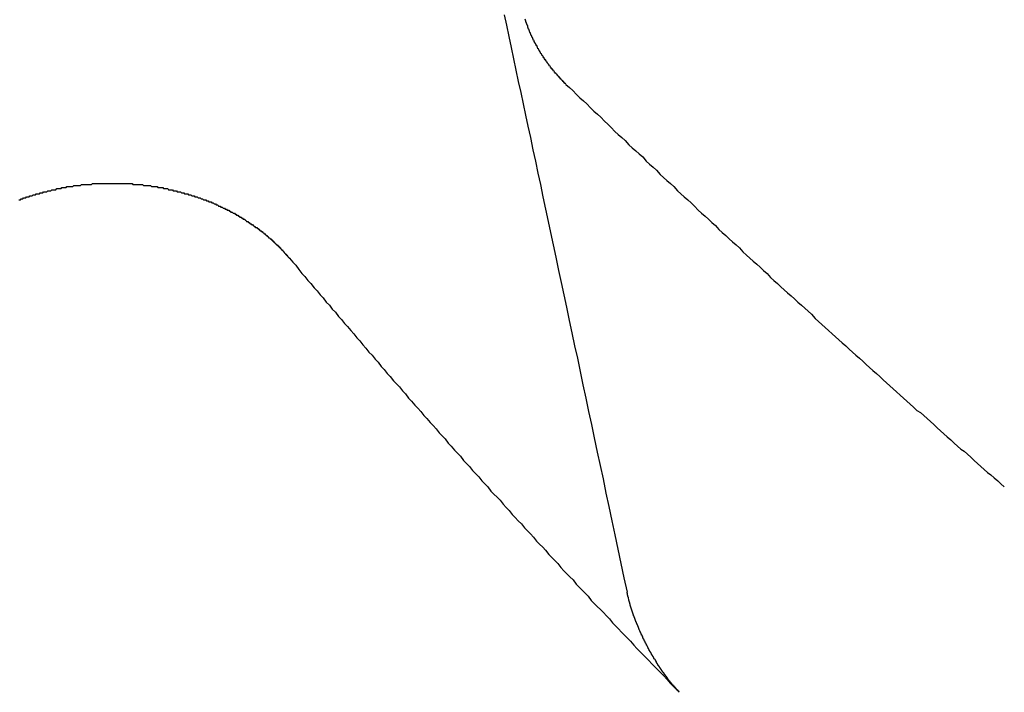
# Model space of a CAD drawing. Extents: x 1107 to 4046, y 937 to 3355.
# Tile 588 of 656: x 2210.379 to 2211.343, y 2683.953 to 2684.612. Entities that reach past the tile are written whole.
import ezdxf

# ---------------------------------------------------------------- set-up
doc = ezdxf.new("R2010")
doc.units = 0
doc.layers.add('KF_VIDA_L___C_REAR', color=7, linetype='CONTINUOUS')

# ---------------------------------------------------------------- blocks, each defined once
blk = doc.blocks.new('KF_VIDA_L___C_REAR')
at = {"layer": 'KF_VIDA_L___C_REAR'}
for points in [[(23.8744, 995.403, 0), (23.8767, 995.393, 0), (23.879, 995.382, 0), (23.8813, 995.371, 0), (23.8836, 995.36, 0), (23.8859, 995.349, 0), (23.8882, 995.338, 0), (23.8906, 995.327, 0), (23.893, 995.316, 0), (23.8953, 995.305, 0), (23.8977, 995.294, 0), (23.9001, 995.283, 0), (23.9026, 995.271, 0), (23.905, 995.26, 0), (23.9074, 995.248, 0), (23.9099, 995.237, 0), (23.9124, 995.225, 0), (23.9149, 995.213, 0), (23.9174, 995.201, 0), (23.9199, 995.19, 0), (23.9225, 995.178, 0), (23.925, 995.166, 0), (23.9276, 995.153, 0), (23.9302, 995.141, 0), (23.9328, 995.129, 0), (23.9354, 995.117, 0), (23.9381, 995.104, 0), (23.9407, 995.092, 0), (23.9434, 995.079, 0), (23.9461, 995.067, 0), (23.9488, 995.054, 0), (23.9515, 995.041, 0), (23.9543, 995.028, 0), (23.9571, 995.015, 0), (23.9598, 995.002, 0), (23.9626, 994.989, 0), (23.9655, 994.975, 0), (23.9683, 994.962, 0), (23.9712, 994.949, 0), (23.974, 994.935, 0), (23.9769, 994.922, 0), (23.9798, 994.908, 0), (23.9828, 994.894, 0), (23.9857, 994.88, 0), (23.9887, 994.866, 0), (23.9917, 994.852, 0), (23.9947, 994.838, 0)], [(23.9349, 995.335, 0), (23.9343, 995.336, 0), (23.9337, 995.336, 0), (23.9332, 995.337, 0), (23.9326, 995.338, 0), (23.932, 995.338, 0), (23.9315, 995.339, 0), (23.9309, 995.339, 0), (23.9303, 995.34, 0), (23.9298, 995.34, 0), (23.9292, 995.341, 0), (23.9287, 995.342, 0), (23.9281, 995.342, 0), (23.9276, 995.343, 0), (23.927, 995.343, 0), (23.9265, 995.344, 0), (23.926, 995.345, 0), (23.9254, 995.345, 0), (23.9249, 995.346, 0), (23.9244, 995.346, 0), (23.9238, 995.347, 0), (23.9233, 995.348, 0), (23.9228, 995.348, 0), (23.9223, 995.349, 0), (23.9218, 995.35, 0), (23.9213, 995.35, 0), (23.9208, 995.351, 0), (23.9203, 995.351, 0), (23.9197, 995.352, 0), (23.9193, 995.353, 0), (23.9188, 995.353, 0), (23.9183, 995.354, 0), (23.9178, 995.355, 0), (23.9173, 995.355, 0), (23.9168, 995.356, 0), (23.9163, 995.357, 0), (23.9158, 995.357, 0), (23.9154, 995.358, 0), (23.9149, 995.359, 0), (23.9144, 995.359, 0), (23.914, 995.36, 0), (23.9135, 995.361, 0), (23.9131, 995.361, 0), (23.9126, 995.362, 0), (23.9122, 995.363, 0), (23.9117, 995.363, 0), (23.9113, 995.364, 0), (23.9108, 995.365, 0), (23.9104, 995.365, 0), (23.91, 995.366, 0), (23.9095, 995.367, 0), (23.9091, 995.368, 0), (23.9087, 995.368, 0), (23.9083, 995.369, 0), (23.9079, 995.37, 0), (23.9075, 995.37, 0), (23.9071, 995.371, 0), (23.9066, 995.372, 0), (23.9063, 995.373, 0), (23.9059, 995.373, 0), (23.9055, 995.374, 0), (23.9051, 995.375, 0), (23.9047, 995.375, 0), (23.9043, 995.376, 0), (23.9039, 995.377, 0), (23.9036, 995.378, 0), (23.9032, 995.378, 0), (23.9029, 995.379, 0), (23.9025, 995.38, 0), (23.9021, 995.381, 0), (23.9018, 995.381, 0), (23.9014, 995.382, 0), (23.9011, 995.383, 0), (23.9008, 995.383, 0), (23.9004, 995.384, 0), (23.9001, 995.385, 0), (23.8998, 995.386, 0), (23.8995, 995.386, 0), (23.8992, 995.387, 0), (23.8988, 995.388, 0), (23.8985, 995.389, 0), (23.8982, 995.389, 0), (23.8979, 995.39, 0), (23.8976, 995.391, 0), (23.8974, 995.392, 0), (23.8971, 995.393, 0), (23.8968, 995.393, 0), (23.8965, 995.394, 0), (23.8962, 995.395, 0), (23.896, 995.396, 0), (23.8957, 995.396, 0), (23.8955, 995.397, 0), (23.8952, 995.398, 0), (23.895, 995.399, 0)], [(23.9349, 995.335, 0), (23.9383, 995.332, 0), (23.9417, 995.329, 0), (23.9451, 995.325, 0), (23.9486, 995.322, 0), (23.952, 995.319, 0), (23.9554, 995.316, 0), (23.9588, 995.312, 0), (23.9622, 995.309, 0), (23.9657, 995.306, 0), (23.9691, 995.303, 0), (23.9725, 995.299, 0), (23.9759, 995.296, 0), (23.9793, 995.293, 0), (23.9827, 995.289, 0), (23.9861, 995.286, 0), (23.9895, 995.283, 0), (23.993, 995.28, 0), (23.9964, 995.276, 0), (23.9998, 995.273, 0), (24.0032, 995.27, 0), (24.0066, 995.267, 0), (24.01, 995.264, 0), (24.0134, 995.26, 0), (24.0168, 995.257, 0), (24.0202, 995.254, 0), (24.0236, 995.251, 0), (24.027, 995.247, 0), (24.0304, 995.244, 0), (24.0338, 995.241, 0), (24.0372, 995.238, 0), (24.0406, 995.235, 0), (24.044, 995.231, 0), (24.0474, 995.228, 0), (24.0507, 995.225, 0), (24.0541, 995.222, 0), (24.0575, 995.219, 0), (24.0609, 995.216, 0), (24.0643, 995.212, 0), (24.0677, 995.209, 0), (24.0711, 995.206, 0), (24.0744, 995.203, 0), (24.0778, 995.2, 0), (24.0812, 995.197, 0), (24.0846, 995.193, 0), (24.088, 995.19, 0), (24.0913, 995.187, 0), (24.0947, 995.184, 0), (24.0981, 995.181, 0), (24.1015, 995.178, 0), (24.1048, 995.175, 0), (24.1082, 995.171, 0), (24.1116, 995.168, 0), (24.115, 995.165, 0), (24.1183, 995.162, 0), (24.1217, 995.159, 0), (24.1251, 995.156, 0), (24.1284, 995.153, 0), (24.1318, 995.15, 0), (24.1352, 995.146, 0), (24.1385, 995.143, 0), (24.1419, 995.14, 0), (24.1452, 995.137, 0), (24.1486, 995.134, 0), (24.1519, 995.131, 0), (24.1553, 995.128, 0), (24.1587, 995.125, 0), (24.162, 995.122, 0), (24.1654, 995.119, 0), (24.1687, 995.116, 0), (24.1721, 995.113, 0), (24.1754, 995.11, 0), (24.1788, 995.106, 0), (24.1821, 995.103, 0), (24.1854, 995.1, 0), (24.1888, 995.097, 0), (24.1921, 995.094, 0), (24.1955, 995.091, 0), (24.1988, 995.088, 0), (24.2022, 995.085, 0), (24.2055, 995.082, 0), (24.2088, 995.079, 0), (24.2122, 995.076, 0), (24.2155, 995.073, 0), (24.2188, 995.07, 0), (24.2222, 995.067, 0), (24.2255, 995.064, 0), (24.2288, 995.061, 0), (24.2321, 995.058, 0), (24.2355, 995.055, 0), (24.2388, 995.052, 0), (24.2421, 995.049, 0), (24.2454, 995.046, 0), (24.2488, 995.043, 0), (24.2521, 995.04, 0), (24.2554, 995.037, 0), (24.2587, 995.034, 0), (24.262, 995.031, 0), (24.2653, 995.028, 0), (24.2686, 995.025, 0), (24.272, 995.022, 0), (24.2753, 995.019, 0), (24.2786, 995.016, 0), (24.2819, 995.014, 0), (24.2852, 995.011, 0), (24.2885, 995.008, 0), (24.2918, 995.005, 0), (24.2951, 995.002, 0), (24.2984, 994.999, 0), (24.3017, 994.996, 0), (24.305, 994.993, 0), (24.3083, 994.99, 0), (24.3116, 994.987, 0), (24.3149, 994.984, 0), (24.3182, 994.981, 0), (24.3215, 994.978, 0), (24.3247, 994.976, 0), (24.328, 994.973, 0), (24.3313, 994.97, 0), (24.3346, 994.967, 0), (24.3379, 994.964, 0), (24.3412, 994.961, 0), (24.3444, 994.958, 0), (24.3477, 994.955, 0), (24.351, 994.953, 0), (24.3543, 994.95, 0), (24.3576, 994.947, 0), (24.3608, 994.944, 0), (24.3641, 994.941, 0)], [(23.3992, 995.222, 0), (23.4, 995.222, 0), (23.4007, 995.222, 0), (23.4015, 995.223, 0), (23.4022, 995.223, 0), (23.403, 995.223, 0), (23.4038, 995.224, 0), (23.4045, 995.224, 0), (23.4053, 995.224, 0), (23.4061, 995.224, 0), (23.4068, 995.225, 0), (23.4076, 995.225, 0), (23.4084, 995.225, 0), (23.4092, 995.225, 0), (23.4099, 995.226, 0), (23.4107, 995.226, 0), (23.4115, 995.226, 0), (23.4123, 995.226, 0), (23.4131, 995.227, 0), (23.4139, 995.227, 0), (23.4146, 995.227, 0), (23.4154, 995.227, 0), (23.4162, 995.228, 0), (23.417, 995.228, 0), (23.4178, 995.228, 0), (23.4186, 995.228, 0), (23.4194, 995.228, 0), (23.4202, 995.229, 0), (23.421, 995.229, 0), (23.4218, 995.229, 0), (23.4226, 995.229, 0), (23.4234, 995.23, 0), (23.4242, 995.23, 0), (23.425, 995.23, 0), (23.4258, 995.23, 0), (23.4266, 995.23, 0), (23.4274, 995.231, 0), (23.4282, 995.231, 0), (23.429, 995.231, 0), (23.4298, 995.231, 0), (23.4306, 995.231, 0), (23.4315, 995.232, 0), (23.4323, 995.232, 0), (23.4331, 995.232, 0), (23.4339, 995.232, 0), (23.4347, 995.232, 0), (23.4355, 995.232, 0), (23.4364, 995.233, 0), (23.4372, 995.233, 0), (23.438, 995.233, 0), (23.4388, 995.233, 0), (23.4396, 995.233, 0), (23.4405, 995.233, 0), (23.4413, 995.234, 0), (23.4421, 995.234, 0), (23.4429, 995.234, 0), (23.4438, 995.234, 0), (23.4446, 995.234, 0), (23.4454, 995.234, 0), (23.4462, 995.235, 0), (23.4471, 995.235, 0), (23.4479, 995.235, 0), (23.4487, 995.235, 0), (23.4496, 995.235, 0), (23.4504, 995.235, 0), (23.4512, 995.235, 0), (23.4521, 995.235, 0), (23.4529, 995.236, 0), (23.4537, 995.236, 0), (23.4546, 995.236, 0), (23.4554, 995.236, 0), (23.4562, 995.236, 0), (23.4571, 995.236, 0), (23.4579, 995.236, 0), (23.4587, 995.236, 0), (23.4596, 995.236, 0), (23.4604, 995.237, 0), (23.4612, 995.237, 0), (23.4621, 995.237, 0), (23.4629, 995.237, 0), (23.4637, 995.237, 0), (23.4646, 995.237, 0), (23.4654, 995.237, 0), (23.4662, 995.237, 0), (23.4671, 995.237, 0), (23.4679, 995.237, 0), (23.4688, 995.237, 0), (23.4696, 995.237, 0), (23.4704, 995.237, 0), (23.4713, 995.238, 0), (23.4721, 995.238, 0), (23.4729, 995.238, 0), (23.4738, 995.238, 0), (23.4746, 995.238, 0), (23.4754, 995.238, 0), (23.4763, 995.238, 0), (23.4771, 995.238, 0), (23.4779, 995.238, 0), (23.4788, 995.238, 0), (23.4796, 995.238, 0), (23.4804, 995.238, 0), (23.4813, 995.238, 0), (23.4821, 995.238, 0), (23.4829, 995.238, 0), (23.4838, 995.238, 0), (23.4846, 995.238, 0), (23.4854, 995.238, 0), (23.4863, 995.238, 0), (23.4871, 995.238, 0), (23.4879, 995.238, 0), (23.4888, 995.238, 0), (23.4896, 995.238, 0), (23.4904, 995.238, 0), (23.4912, 995.238, 0), (23.4921, 995.238, 0), (23.4929, 995.238, 0), (23.4937, 995.238, 0), (23.4945, 995.238, 0), (23.4954, 995.238, 0), (23.4962, 995.238, 0), (23.497, 995.238, 0), (23.4978, 995.238, 0), (23.4986, 995.238, 0), (23.4995, 995.238, 0), (23.5003, 995.238, 0), (23.5011, 995.238, 0), (23.5019, 995.238, 0), (23.5027, 995.238, 0), (23.5035, 995.238, 0), (23.5044, 995.238, 0), (23.5052, 995.238, 0), (23.506, 995.238, 0), (23.5068, 995.238, 0), (23.5076, 995.238, 0), (23.5084, 995.238, 0), (23.5092, 995.238, 0), (23.51, 995.238, 0), (23.5108, 995.237, 0), (23.5116, 995.237, 0), (23.5124, 995.237, 0), (23.5132, 995.237, 0), (23.514, 995.237, 0), (23.5148, 995.237, 0), (23.5156, 995.237, 0), (23.5164, 995.237, 0), (23.5172, 995.237, 0), (23.518, 995.237, 0), (23.5188, 995.237, 0), (23.5196, 995.237, 0), (23.5203, 995.237, 0), (23.5211, 995.236, 0), (23.5219, 995.236, 0), (23.5227, 995.236, 0), (23.5235, 995.236, 0), (23.5243, 995.236, 0), (23.5251, 995.236, 0), (23.5259, 995.236, 0), (23.5267, 995.236, 0), (23.5274, 995.236, 0), (23.5282, 995.236, 0), (23.529, 995.235, 0), (23.5298, 995.235, 0), (23.5306, 995.235, 0), (23.5314, 995.235, 0), (23.5322, 995.235, 0), (23.533, 995.235, 0), (23.5338, 995.235, 0), (23.5346, 995.235, 0), (23.5354, 995.234, 0), (23.5361, 995.234, 0), (23.5369, 995.234, 0), (23.5377, 995.234, 0), (23.5385, 995.234, 0), (23.5393, 995.234, 0), (23.5401, 995.234, 0), (23.5409, 995.233, 0), (23.5417, 995.233, 0), (23.5425, 995.233, 0), (23.5433, 995.233, 0), (23.5441, 995.233, 0), (23.5449, 995.233, 0), (23.5456, 995.232, 0), (23.5464, 995.232, 0), (23.5472, 995.232, 0), (23.548, 995.232, 0), (23.5488, 995.232, 0), (23.5496, 995.232, 0), (23.5504, 995.231, 0), (23.5512, 995.231, 0), (23.552, 995.231, 0), (23.5528, 995.231, 0), (23.5535, 995.231, 0), (23.5543, 995.23, 0), (23.5551, 995.23, 0), (23.5559, 995.23, 0), (23.5567, 995.23, 0), (23.5575, 995.23, 0), (23.5583, 995.229, 0), (23.559, 995.229, 0), (23.5598, 995.229, 0), (23.5606, 995.229, 0), (23.5614, 995.228, 0), (23.5622, 995.228, 0), (23.563, 995.228, 0), (23.5637, 995.228, 0), (23.5645, 995.228, 0), (23.5653, 995.227, 0), (23.5661, 995.227, 0), (23.5668, 995.227, 0), (23.5676, 995.227, 0), (23.5684, 995.226, 0), (23.5692, 995.226, 0), (23.5699, 995.226, 0), (23.5707, 995.226, 0), (23.5715, 995.225, 0), (23.5722, 995.225, 0), (23.573, 995.225, 0), (23.5738, 995.225, 0), (23.5746, 995.224, 0), (23.5753, 995.224, 0), (23.5761, 995.224, 0), (23.5768, 995.224, 0), (23.5776, 995.223, 0), (23.5784, 995.223, 0), (23.5791, 995.223, 0), (23.5799, 995.222, 0), (23.5806, 995.222, 0), (23.5814, 995.222, 0), (23.5821, 995.222, 0), (23.5829, 995.221, 0), (23.5837, 995.221, 0), (23.5844, 995.221, 0), (23.5852, 995.22, 0), (23.5859, 995.22, 0), (23.5866, 995.22, 0), (23.5874, 995.22, 0), (23.5881, 995.219, 0), (23.5889, 995.219, 0), (23.5896, 995.219, 0), (23.5903, 995.218, 0), (23.5911, 995.218, 0), (23.5918, 995.218, 0), (23.5925, 995.217, 0), (23.5933, 995.217, 0), (23.594, 995.217, 0), (23.5947, 995.216, 0), (23.5955, 995.216, 0), (23.5962, 995.216, 0), (23.5969, 995.215, 0), (23.5976, 995.215, 0), (23.5983, 995.215, 0), (23.5991, 995.214, 0), (23.5998, 995.214, 0), (23.6005, 995.214, 0), (23.6012, 995.213, 0), (23.6019, 995.213, 0), (23.6026, 995.213, 0), (23.6033, 995.212, 0), (23.604, 995.212, 0), (23.6047, 995.212, 0), (23.6054, 995.211, 0), (23.6061, 995.211, 0), (23.6068, 995.21, 0), (23.6075, 995.21, 0), (23.6082, 995.21, 0), (23.6089, 995.209, 0), (23.6096, 995.209, 0), (23.6103, 995.209, 0), (23.6109, 995.208, 0), (23.6116, 995.208, 0), (23.6123, 995.207, 0), (23.613, 995.207, 0), (23.6136, 995.207, 0), (23.6143, 995.206, 0), (23.615, 995.206, 0), (23.6156, 995.205, 0), (23.6163, 995.205, 0), (23.617, 995.205, 0), (23.6176, 995.204, 0), (23.6183, 995.204, 0), (23.6189, 995.203, 0), (23.6196, 995.203, 0), (23.6203, 995.203, 0), (23.6209, 995.202, 0), (23.6215, 995.202, 0), (23.6222, 995.201, 0), (23.6228, 995.201, 0), (23.6235, 995.201, 0), (23.6241, 995.2, 0), (23.6247, 995.2, 0), (23.6254, 995.199, 0), (23.626, 995.199, 0), (23.6266, 995.198, 0), (23.6273, 995.198, 0), (23.6279, 995.198, 0), (23.6285, 995.197, 0), (23.6291, 995.197, 0), (23.6297, 995.196, 0), (23.6303, 995.196, 0), (23.631, 995.195, 0), (23.6316, 995.195, 0), (23.6322, 995.195, 0), (23.6328, 995.194, 0), (23.6334, 995.194, 0), (23.634, 995.193, 0), (23.6346, 995.193, 0), (23.6352, 995.192, 0), (23.6357, 995.192, 0), (23.6363, 995.191, 0), (23.6369, 995.191, 0), (23.6375, 995.191, 0), (23.6381, 995.19, 0), (23.6386, 995.19, 0), (23.6392, 995.189, 0), (23.6398, 995.189, 0), (23.6404, 995.188, 0), (23.6409, 995.188, 0), (23.6415, 995.187, 0), (23.642, 995.187, 0), (23.6426, 995.186, 0), (23.6432, 995.186, 0), (23.6437, 995.185, 0), (23.6442, 995.185, 0), (23.6448, 995.185, 0), (23.6453, 995.184, 0), (23.6459, 995.184, 0), (23.6464, 995.183, 0), (23.6469, 995.183, 0), (23.6475, 995.182, 0), (23.648, 995.182, 0), (23.6485, 995.181, 0), (23.649, 995.181, 0), (23.6496, 995.18, 0), (23.6501, 995.18, 0), (23.6506, 995.179, 0), (23.6511, 995.179, 0), (23.6516, 995.178, 0), (23.6521, 995.178, 0), (23.6526, 995.177, 0), (23.6531, 995.177, 0), (23.6536, 995.176, 0), (23.6541, 995.176, 0), (23.6546, 995.175, 0), (23.6551, 995.175, 0), (23.6556, 995.174, 0), (23.656, 995.174, 0), (23.6565, 995.173, 0), (23.657, 995.173, 0), (23.6575, 995.172, 0), (23.6579, 995.172, 0), (23.6584, 995.171, 0), (23.6589, 995.171, 0), (23.6593, 995.17, 0), (23.6598, 995.17, 0), (23.6602, 995.169, 0), (23.6607, 995.169, 0), (23.6612, 995.168, 0), (23.6616, 995.168, 0), (23.6621, 995.167, 0), (23.6625, 995.167, 0), (23.663, 995.166, 0), (23.6634, 995.166, 0), (23.6638, 995.165, 0), (23.6643, 995.165, 0)], [(23.6643, 995.165, 0), (23.6673, 995.161, 0), (23.6703, 995.158, 0), (23.6733, 995.154, 0), (23.6762, 995.15, 0), (23.6792, 995.147, 0), (23.6822, 995.143, 0), (23.6852, 995.14, 0), (23.6882, 995.136, 0), (23.6912, 995.133, 0), (23.6942, 995.129, 0), (23.6972, 995.126, 0), (23.7002, 995.122, 0), (23.7032, 995.119, 0), (23.7061, 995.115, 0), (23.7091, 995.112, 0), (23.7121, 995.108, 0), (23.7151, 995.105, 0), (23.7181, 995.101, 0), (23.7211, 995.098, 0), (23.7241, 995.094, 0), (23.7271, 995.091, 0), (23.7301, 995.087, 0), (23.733, 995.084, 0), (23.736, 995.08, 0), (23.739, 995.077, 0), (23.742, 995.073, 0), (23.745, 995.07, 0), (23.748, 995.066, 0), (23.751, 995.063, 0), (23.754, 995.059, 0), (23.7569, 995.056, 0), (23.7599, 995.052, 0), (23.7629, 995.049, 0), (23.7659, 995.045, 0), (23.7689, 995.042, 0), (23.7719, 995.039, 0), (23.7749, 995.035, 0), (23.7779, 995.032, 0), (23.7808, 995.028, 0), (23.7838, 995.025, 0), (23.7868, 995.021, 0), (23.7898, 995.018, 0), (23.7928, 995.015, 0), (23.7958, 995.011, 0), (23.7988, 995.008, 0), (23.8018, 995.004, 0), (23.8047, 995.001, 0), (23.8077, 994.998, 0), (23.8107, 994.994, 0), (23.8137, 994.991, 0), (23.8167, 994.988, 0), (23.8197, 994.984, 0), (23.8226, 994.981, 0), (23.8256, 994.977, 0), (23.8286, 994.974, 0), (23.8316, 994.971, 0), (23.8346, 994.967, 0), (23.8376, 994.964, 0), (23.8405, 994.961, 0), (23.8435, 994.957, 0), (23.8465, 994.954, 0), (23.8495, 994.951, 0), (23.8525, 994.947, 0), (23.8555, 994.944, 0), (23.8584, 994.941, 0), (23.8614, 994.937, 0), (23.8644, 994.934, 0), (23.8674, 994.931, 0), (23.8704, 994.928, 0), (23.8733, 994.924, 0), (23.8763, 994.921, 0), (23.8793, 994.918, 0), (23.8823, 994.914, 0), (23.8853, 994.911, 0), (23.8882, 994.908, 0), (23.8912, 994.905, 0), (23.8942, 994.901, 0), (23.8972, 994.898, 0), (23.9002, 994.895, 0), (23.9031, 994.892, 0), (23.9061, 994.888, 0), (23.9091, 994.885, 0), (23.9121, 994.882, 0), (23.915, 994.879, 0), (23.918, 994.875, 0), (23.921, 994.872, 0), (23.924, 994.869, 0), (23.9269, 994.866, 0), (23.9299, 994.862, 0), (23.9329, 994.859, 0), (23.9359, 994.856, 0), (23.9388, 994.853, 0), (23.9418, 994.85, 0), (23.9448, 994.846, 0), (23.9478, 994.843, 0), (23.9507, 994.84, 0), (23.9537, 994.837, 0), (23.9567, 994.834, 0), (23.9596, 994.83, 0), (23.9626, 994.827, 0), (23.9656, 994.824, 0), (23.9686, 994.821, 0), (23.9715, 994.818, 0), (23.9745, 994.815, 0), (23.9775, 994.812, 0), (23.9804, 994.808, 0), (23.9834, 994.805, 0), (23.9864, 994.802, 0), (23.9893, 994.799, 0), (23.9923, 994.796, 0), (23.9953, 994.793, 0), (23.9982, 994.79, 0), (24.0012, 994.786, 0), (24.0042, 994.783, 0), (24.0071, 994.78, 0), (24.0101, 994.777, 0), (24.0131, 994.774, 0), (24.016, 994.771, 0), (24.019, 994.768, 0), (24.022, 994.765, 0), (24.0249, 994.762, 0), (24.0279, 994.759, 0), (24.0308, 994.756, 0), (24.0338, 994.753, 0), (24.0368, 994.749, 0), (24.0397, 994.746, 0), (24.0427, 994.743, 0), (24.0456, 994.74, 0)], [(24.0456, 994.74, 0), (24.0454, 994.741, 0), (24.0452, 994.741, 0), (24.045, 994.741, 0), (24.0448, 994.741, 0), (24.0446, 994.741, 0), (24.0444, 994.742, 0), (24.0442, 994.742, 0), (24.044, 994.742, 0), (24.0438, 994.742, 0), (24.0436, 994.742, 0), (24.0434, 994.743, 0), (24.0432, 994.743, 0), (24.043, 994.743, 0), (24.0428, 994.743, 0), (24.0426, 994.744, 0), (24.0423, 994.744, 0), (24.0421, 994.744, 0), (24.0419, 994.744, 0), (24.0417, 994.745, 0), (24.0415, 994.745, 0), (24.0413, 994.745, 0), (24.0411, 994.745, 0), (24.0409, 994.746, 0), (24.0407, 994.746, 0), (24.0405, 994.746, 0), (24.0403, 994.746, 0), (24.0401, 994.746, 0), (24.0398, 994.747, 0), (24.0396, 994.747, 0), (24.0394, 994.747, 0), (24.0392, 994.747, 0), (24.039, 994.748, 0), (24.0388, 994.748, 0), (24.0386, 994.748, 0), (24.0384, 994.748, 0), (24.0382, 994.749, 0), (24.038, 994.749, 0), (24.0378, 994.749, 0), (24.0376, 994.749, 0), (24.0374, 994.75, 0), (24.0372, 994.75, 0), (24.037, 994.75, 0), (24.0368, 994.75, 0), (24.0365, 994.751, 0), (24.0363, 994.751, 0), (24.0361, 994.751, 0), (24.0359, 994.751, 0), (24.0357, 994.752, 0), (24.0355, 994.752, 0), (24.0353, 994.752, 0), (24.0351, 994.753, 0), (24.0349, 994.753, 0), (24.0347, 994.753, 0), (24.0345, 994.753, 0), (24.0343, 994.754, 0), (24.0341, 994.754, 0), (24.034, 994.754, 0), (24.0338, 994.754, 0), (24.0336, 994.755, 0), (24.0334, 994.755, 0), (24.0332, 994.755, 0), (24.033, 994.755, 0), (24.0328, 994.756, 0), (24.0326, 994.756, 0), (24.0324, 994.756, 0), (24.0322, 994.756, 0), (24.032, 994.757, 0), (24.0318, 994.757, 0), (24.0316, 994.757, 0), (24.0315, 994.757, 0), (24.0313, 994.758, 0), (24.0311, 994.758, 0), (24.0309, 994.758, 0), (24.0307, 994.759, 0), (24.0305, 994.759, 0), (24.0303, 994.759, 0), (24.0301, 994.759, 0), (24.0299, 994.76, 0), (24.0297, 994.76, 0), (24.0295, 994.76, 0), (24.0293, 994.76, 0), (24.0291, 994.761, 0), (24.0289, 994.761, 0), (24.0287, 994.761, 0), (24.0285, 994.762, 0), (24.0283, 994.762, 0), (24.0281, 994.762, 0), (24.0279, 994.763, 0), (24.0277, 994.763, 0), (24.0275, 994.763, 0), (24.0273, 994.763, 0), (24.0271, 994.764, 0), (24.0269, 994.764, 0), (24.0267, 994.764, 0), (24.0265, 994.765, 0), (24.0263, 994.765, 0), (24.0261, 994.765, 0), (24.0259, 994.766, 0), (24.0257, 994.766, 0), (24.0255, 994.766, 0), (24.0253, 994.766, 0), (24.0251, 994.767, 0), (24.0249, 994.767, 0), (24.0247, 994.767, 0), (24.0245, 994.768, 0), (24.0243, 994.768, 0), (24.0242, 994.768, 0), (24.024, 994.769, 0), (24.0238, 994.769, 0), (24.0236, 994.769, 0), (24.0234, 994.77, 0), (24.0232, 994.77, 0), (24.023, 994.77, 0), (24.0228, 994.771, 0), (24.0226, 994.771, 0), (24.0224, 994.771, 0), (24.0222, 994.772, 0), (24.022, 994.772, 0), (24.0218, 994.772, 0), (24.0216, 994.772, 0), (24.0214, 994.773, 0), (24.0212, 994.773, 0), (24.021, 994.773, 0), (24.0208, 994.774, 0), (24.0206, 994.774, 0), (24.0205, 994.774, 0), (24.0203, 994.775, 0), (24.0201, 994.775, 0), (24.0199, 994.775, 0), (24.0197, 994.776, 0), (24.0195, 994.776, 0), (24.0193, 994.776, 0), (24.0191, 994.777, 0), (24.019, 994.777, 0), (24.0188, 994.777, 0), (24.0186, 994.778, 0), (24.0184, 994.778, 0), (24.0182, 994.778, 0), (24.018, 994.779, 0), (24.0179, 994.779, 0), (24.0177, 994.779, 0), (24.0175, 994.78, 0), (24.0173, 994.78, 0), (24.0171, 994.78, 0), (24.017, 994.78, 0), (24.0168, 994.781, 0), (24.0166, 994.781, 0), (24.0164, 994.781, 0), (24.0163, 994.782, 0), (24.0161, 994.782, 0), (24.0159, 994.782, 0), (24.0158, 994.783, 0), (24.0156, 994.783, 0), (24.0154, 994.783, 0), (24.0153, 994.784, 0), (24.0151, 994.784, 0), (24.0149, 994.784, 0), (24.0148, 994.785, 0), (24.0146, 994.785, 0), (24.0144, 994.785, 0), (24.0143, 994.785, 0), (24.0141, 994.786, 0), (24.0139, 994.786, 0), (24.0138, 994.786, 0), (24.0136, 994.787, 0), (24.0134, 994.787, 0), (24.0133, 994.787, 0), (24.0131, 994.788, 0), (24.013, 994.788, 0), (24.0128, 994.788, 0), (24.0126, 994.789, 0), (24.0125, 994.789, 0), (24.0123, 994.789, 0), (24.0121, 994.79, 0), (24.012, 994.79, 0), (24.0118, 994.79, 0), (24.0116, 994.791, 0), (24.0115, 994.791, 0), (24.0113, 994.791, 0), (24.0111, 994.792, 0), (24.011, 994.792, 0), (24.0108, 994.792, 0), (24.0106, 994.793, 0), (24.0105, 994.793, 0), (24.0103, 994.793, 0), (24.0102, 994.794, 0), (24.01, 994.794, 0), (24.0098, 994.795, 0), (24.0097, 994.795, 0), (24.0095, 994.795, 0), (24.0094, 994.796, 0), (24.0092, 994.796, 0), (24.009, 994.796, 0), (24.0089, 994.797, 0), (24.0087, 994.797, 0), (24.0086, 994.797, 0), (24.0084, 994.798, 0), (24.0082, 994.798, 0), (24.0081, 994.798, 0), (24.0079, 994.799, 0), (24.0078, 994.799, 0), (24.0076, 994.799, 0), (24.0075, 994.8, 0), (24.0073, 994.8, 0), (24.0072, 994.8, 0), (24.007, 994.801, 0), (24.0069, 994.801, 0), (24.0067, 994.801, 0), (24.0066, 994.802, 0), (24.0064, 994.802, 0), (24.0063, 994.803, 0), (24.0061, 994.803, 0), (24.006, 994.803, 0), (24.0058, 994.804, 0), (24.0057, 994.804, 0), (24.0055, 994.804, 0), (24.0054, 994.805, 0), (24.0052, 994.805, 0), (24.0051, 994.805, 0), (24.0049, 994.806, 0), (24.0048, 994.806, 0), (24.0047, 994.806, 0), (24.0045, 994.807, 0), (24.0044, 994.807, 0), (24.0042, 994.807, 0), (24.0041, 994.808, 0), (24.004, 994.808, 0), (24.0038, 994.808, 0), (24.0037, 994.809, 0), (24.0036, 994.809, 0), (24.0034, 994.809, 0), (24.0033, 994.81, 0), (24.0032, 994.81, 0), (24.0031, 994.81, 0), (24.0029, 994.811, 0), (24.0028, 994.811, 0), (24.0027, 994.811, 0), (24.0026, 994.812, 0), (24.0024, 994.812, 0), (24.0023, 994.812, 0), (24.0022, 994.813, 0), (24.0021, 994.813, 0), (24.0019, 994.813, 0), (24.0018, 994.814, 0), (24.0017, 994.814, 0), (24.0016, 994.814, 0), (24.0015, 994.815, 0), (24.0014, 994.815, 0), (24.0013, 994.815, 0), (24.0011, 994.815, 0), (24.001, 994.816, 0), (24.0009, 994.816, 0), (24.0008, 994.816, 0), (24.0007, 994.817, 0), (24.0006, 994.817, 0), (24.0005, 994.817, 0), (24.0004, 994.818, 0), (24.0002, 994.818, 0), (24.0001, 994.818, 0), (24, 994.819, 0), (23.9999, 994.819, 0), (23.9998, 994.819, 0), (23.9997, 994.82, 0), (23.9996, 994.82, 0), (23.9995, 994.82, 0), (23.9994, 994.821, 0), (23.9993, 994.821, 0), (23.9992, 994.821, 0), (23.9991, 994.822, 0), (23.999, 994.822, 0), (23.9988, 994.822, 0), (23.9987, 994.823, 0), (23.9986, 994.823, 0), (23.9985, 994.823, 0), (23.9984, 994.824, 0), (23.9983, 994.824, 0), (23.9982, 994.824, 0), (23.9981, 994.825, 0), (23.998, 994.825, 0), (23.9979, 994.825, 0), (23.9978, 994.826, 0), (23.9977, 994.826, 0), (23.9976, 994.826, 0), (23.9975, 994.827, 0), (23.9975, 994.827, 0), (23.9974, 994.827, 0), (23.9973, 994.828, 0), (23.9972, 994.828, 0), (23.9971, 994.828, 0), (23.997, 994.829, 0), (23.9969, 994.829, 0), (23.9968, 994.829, 0), (23.9967, 994.83, 0), (23.9966, 994.83, 0), (23.9965, 994.83, 0), (23.9965, 994.831, 0), (23.9964, 994.831, 0), (23.9963, 994.831, 0), (23.9962, 994.832, 0), (23.9961, 994.832, 0), (23.996, 994.832, 0), (23.996, 994.833, 0), (23.9959, 994.833, 0), (23.9958, 994.833, 0), (23.9957, 994.833, 0), (23.9956, 994.834, 0), (23.9956, 994.834, 0), (23.9955, 994.834, 0), (23.9954, 994.835, 0), (23.9953, 994.835, 0), (23.9953, 994.835, 0), (23.9952, 994.836, 0), (23.9951, 994.836, 0), (23.9951, 994.836, 0), (23.995, 994.837, 0), (23.9949, 994.837, 0), (23.9948, 994.837, 0), (23.9948, 994.838, 0), (23.9947, 994.838, 0)]]:
    blk.add_polyline3d(points, dxfattribs=at)

msp = doc.modelspace()

# ---------------------------------------------------------------- block references
at = {"layer": 'KF_VIDA_L___C_REAR'}
msp.add_blockref('KF_VIDA_L___C_REAR', (2186.97908, 1689.21316), dxfattribs=at)

doc.saveas('drawing.dxf')
